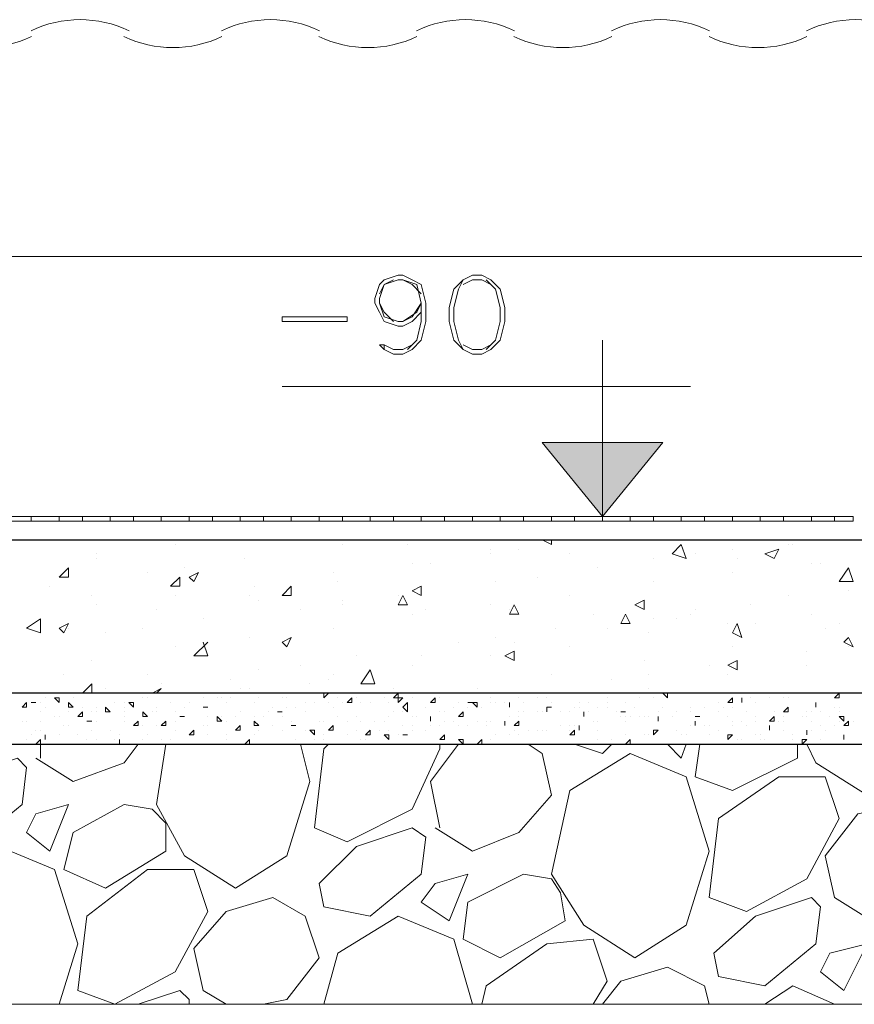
# Model space of a CAD drawing. Header units: metres. Extents: x 5.7 to 89.8, y 4 to 63.5.
# Tile 429 of 475: x 68.9 to 70.7, y 47.8 to 49.9. Entities that reach past the tile are written whole.
import ezdxf

# ---------------------------------------------------------------- set-up
doc = ezdxf.new("R2010")
doc.units = ezdxf.units.M
doc.header["$MEASUREMENT"] = 0
for name, color, linetype in [('PDF17_dim', 7, 'Continuous'), ('PDF17_hatch-borshi', 7, 'Continuous'), ('PDF17_kaff', 7, 'Continuous'), ('PDF17_textt', 7, 'Continuous'), ('PDF17_wall', 7, 'Continuous'), ('PDF17_WIN', 7, 'Continuous')]:
    doc.layers.add(name, color=color, linetype=linetype)

msp = doc.modelspace()

# ---------------------------------------------------------------- linework, layer by layer
at = {"layer": 'PDF17_dim', "lineweight": 20}
for centre, start, end in [((69.0541, 49.6312), 64.5172, 115.4882), ((69.449, 49.6312), 64.5172, 115.4882), ((69.8535, 49.6312), 64.5172, 115.4882), ((70.258, 49.6312), 64.5172, 115.4882), ((70.6625, 49.6312), 64.6381, 115.4883), ((68.8518, 50.0453), 244.5118, 295.4882), ((69.2467, 50.0453), 244.5118, 295.4882), ((69.6512, 50.0453), 244.5118, 295.4882), ((70.0557, 50.0453), 244.5118, 295.4882), ((70.4603, 50.0453), 244.5118, 295.4882)]:
    msp.add_arc(centre, 0.236, start, end, dxfattribs=at)
at = {"layer": 'PDF17_hatch-borshi', "lineweight": 18}
for points in [[(69.2804, 48.7884), (69.2804, 48.7884)], [(69.5597, 48.7884), (69.5597, 48.7884)], [(69.6753, 48.7884), (69.6753, 48.7884)], [(70.0317, 48.7884), (70.0317, 48.7788), (70.0124, 48.7884), (70.022, 48.7884)], [(70.0798, 48.7884), (70.0798, 48.7884)], [(69.0878, 48.7596), (69.0878, 48.7596)], [(69.2515, 48.7788), (69.2515, 48.7788)], [(69.5983, 48.7788), (69.5983, 48.7788)], [(69.7331, 48.7788), (69.7331, 48.7788)], [(69.9065, 48.7692), (69.9065, 48.7692)], [(69.9065, 48.7596), (69.9065, 48.7596)], [(69.9642, 48.7692), (69.9642, 48.7692)], [(70.0702, 48.7596), (70.0702, 48.7596)], [(70.3302, 48.7596), (70.3302, 48.7596)], [(70.4073, 48.7692), (70.4073, 48.7692)], [(70.5229, 48.7788), (70.5229, 48.7788)], [(70.5325, 48.7788), (70.5325, 48.7788)], [(69.0878, 48.7499), (69.0878, 48.7499)], [(69.396, 48.7499), (69.396, 48.7499)], [(69.7427, 48.7403), (69.7427, 48.7403)], [(69.7813, 48.7403), (69.7813, 48.7403)], [(70.2436, 48.7499), (70.2436, 48.7499)], [(70.4169, 48.7499), (70.4169, 48.7499)], [(70.571, 48.7403), (70.571, 48.7403)], [(70.5903, 48.7403), (70.5903, 48.7403)], [(69.1938, 48.721), (69.1938, 48.721)], [(69.2708, 48.7307), (69.2708, 48.7307)], [(69.579, 48.721), (69.579, 48.721)], [(70.128, 48.7307), (70.128, 48.7307)], [(70.4073, 48.721), (70.4073, 48.721)], [(69.5886, 48.7018), (69.5886, 48.7018)], [(69.9161, 48.7018), (69.9161, 48.7018)], [(70.0028, 48.7114), (70.0028, 48.7114)], [(70.2436, 48.7018), (70.2436, 48.7018)], [(68.9915, 48.6921), (68.9915, 48.6921)], [(69.4153, 48.6921), (69.4153, 48.6921)], [(70.6481, 48.6825), (70.6481, 48.6825)], [(69.0782, 48.6729), (69.0782, 48.6729)], [(69.2515, 48.6729), (69.2515, 48.6729)], [(69.2515, 48.6729), (69.2515, 48.6729)], [(69.4056, 48.6729), (69.4056, 48.6729)], [(69.4249, 48.6632), (69.4249, 48.6632)], [(69.5983, 48.6632), (69.5983, 48.6632)], [(69.7138, 48.6729), (69.7138, 48.6729)], [(70.0702, 48.6729), (70.0702, 48.6729)], [(70.5229, 48.6729), (70.5229, 48.6729)], [(69.0878, 48.6536), (69.0878, 48.6536)], [(69.213, 48.644), (69.213, 48.644)], [(69.5116, 48.644), (69.5116, 48.644)], [(69.5983, 48.6536), (69.5983, 48.6536)], [(69.7716, 48.644), (69.7716, 48.644)], [(69.9065, 48.6536), (69.9065, 48.6536)], [(69.945, 48.644), (69.945, 48.644)], [(70.3302, 48.644), (70.3302, 48.644)], [(70.4458, 48.6536), (70.4458, 48.6536)], [(69.3093, 48.6247), (69.3093, 48.6247)], [(69.7427, 48.6343), (69.7427, 48.6343)], [(70.1183, 48.6343), (70.1183, 48.6343)], [(70.2436, 48.6247), (70.2436, 48.6247)], [(70.2917, 48.6247), (70.2917, 48.6247)], [(70.3206, 48.6343), (70.3206, 48.6343)], [(70.571, 48.6343), (70.571, 48.6343)], [(69.03, 48.6055), (69.03, 48.6055)], [(69.1071, 48.5958), (69.1071, 48.5958)], [(69.1841, 48.6055), (69.1841, 48.6055)], [(69.579, 48.6055), (69.579, 48.6055)], [(70.0413, 48.6055), (70.0413, 48.6055)], [(70.1472, 48.6055), (70.1472, 48.6055)], [(70.2339, 48.5958), (70.2339, 48.5958)], [(70.3977, 48.6151), (70.3977, 48.6151)], [(70.4554, 48.6151), (70.4554, 48.6151)], [(70.5999, 48.6055), (70.5999, 48.6055)], [(70.6288, 48.6151), (70.6288, 48.6151)], [(69.3093, 48.5766), (69.319, 48.5477), (69.2901, 48.5477), (69.319, 48.5766)], [(69.4056, 48.5862), (69.4056, 48.5862)], [(69.839, 48.5766), (69.839, 48.5766)], [(69.9161, 48.5862), (69.9161, 48.5862)], [(69.9546, 48.5766), (69.9546, 48.5766)], [(69.2515, 48.5669), (69.2515, 48.5669)], [(70.0702, 48.5669), (70.0702, 48.5669)], [(70.4073, 48.5669), (70.4073, 48.5669)], [(70.5614, 48.5573), (70.5614, 48.5573)], [(70.6481, 48.5669), (70.6481, 48.5669)], [(69.0782, 48.538), (69.0782, 48.538)], [(69.6272, 48.5477), (69.6272, 48.5477)], [(69.762, 48.5477), (69.762, 48.5477)], [(69.9065, 48.5477), (69.9065, 48.5477)], [(70.2243, 48.538), (70.2243, 48.538)], [(69.4249, 48.5188), (69.4249, 48.5188)], [(69.5116, 48.5284), (69.5116, 48.5284)], [(69.7427, 48.5284), (69.7427, 48.5284)], [(70.3591, 48.5284), (70.3591, 48.5284)], [(70.5614, 48.5284), (70.5614, 48.5284)], [(69.0204, 48.5091), (69.0204, 48.5091)], [(69.1938, 48.5091), (69.1938, 48.5091)], [(69.3671, 48.4995), (69.3671, 48.4995)], [(69.5694, 48.4995), (69.5694, 48.4995)], [(69.579, 48.5091), (69.579, 48.5091)], [(70.0317, 48.5091), (70.0317, 48.5091)], [(70.1569, 48.4995), (70.1569, 48.4995)], [(70.2339, 48.5091), (70.2339, 48.5091)], [(70.3977, 48.5091), (70.3977, 48.5091)], [(69.1071, 48.4803), (69.1071, 48.4803)], [(69.2226, 48.4899), (69.2226, 48.4899)], [(69.3864, 48.4803), (69.3864, 48.4803)], [(69.4056, 48.4803), (69.4056, 48.4803)], [(69.5308, 48.4899), (69.5308, 48.4899)], [(69.7042, 48.4803), (69.7042, 48.4803)], [(69.8776, 48.4803), (69.8776, 48.4803)], [(70.2339, 48.4803), (70.2339, 48.4803)], [(68.9819, 48.461), (68.9819, 48.461)], [(69.0011, 48.461), (69.0011, 48.461)], [(69.0397, 48.461), (69.0397, 48.461)], [(69.0878, 48.4706), (69.0878, 48.4706)], [(69.1841, 48.461), (69.1841, 48.461)], [(69.1938, 48.461), (69.1938, 48.461)], [(69.2515, 48.4706), (69.2515, 48.4706)], [(69.3093, 48.4706), (69.3093, 48.4706)], [(69.3093, 48.4706), (69.3093, 48.4706)], [(69.3093, 48.461), (69.3093, 48.461)], [(69.3382, 48.461), (69.3382, 48.461)], [(69.3479, 48.461), (69.3479, 48.461)], [(69.3671, 48.461), (69.3671, 48.461)], [(69.396, 48.4706), (69.396, 48.4706)], [(69.4249, 48.461), (69.4249, 48.461)], [(69.4731, 48.461), (69.4731, 48.461)], [(69.4827, 48.461), (69.4827, 48.461)], [(69.5597, 48.4706), (69.5597, 48.4706)], [(69.5597, 48.4706), (69.5597, 48.461), (69.5694, 48.4706)], [(69.5886, 48.461), (69.5886, 48.461)], [(69.6175, 48.461), (69.6175, 48.461)], [(69.6272, 48.4706), (69.6272, 48.4706)], [(69.6272, 48.4706), (69.6368, 48.4706)], [(69.6272, 48.461), (69.6272, 48.461)], [(69.6272, 48.461), (69.6272, 48.461)], [(69.6368, 48.4706), (69.6368, 48.4706)], [(69.656, 48.4706), (69.656, 48.4706)], [(69.6849, 48.461), (69.6849, 48.461)], [(69.7427, 48.461), (69.7427, 48.461)], [(69.7427, 48.461), (69.7427, 48.461)], [(69.8005, 48.461), (69.8005, 48.461)], [(69.839, 48.4706), (69.839, 48.4706)], [(69.9065, 48.461), (69.9065, 48.461)], [(69.9546, 48.4706), (69.9546, 48.4706)], [(69.9642, 48.461), (69.9642, 48.461)], [(70.0028, 48.461), (70.0028, 48.461)], [(70.022, 48.461), (70.022, 48.461)], [(70.0509, 48.4706), (70.0509, 48.4706)], [(70.1472, 48.461), (70.1472, 48.461)], [(70.2147, 48.461), (70.2147, 48.461)], [(70.2436, 48.461), (70.2436, 48.461)], [(70.2436, 48.461), (70.2436, 48.461)], [(70.2917, 48.4706), (70.2917, 48.4706)], [(70.4265, 48.461), (70.4265, 48.461)], [(70.4458, 48.461), (70.4458, 48.461)], [(70.4843, 48.461), (70.4843, 48.461)], [(70.5132, 48.461), (70.5132, 48.461)], [(70.5229, 48.461), (70.5229, 48.461)], [(70.5421, 48.4706), (70.5421, 48.4706)], [(70.5421, 48.4706), (70.5518, 48.4706)], [(70.5518, 48.4706), (70.5518, 48.4706)], [(68.953, 48.4514), (68.953, 48.4514)], [(68.9722, 48.4514), (68.9722, 48.4514)], [(68.9722, 48.4321), (68.9722, 48.4321)], [(68.9819, 48.4417), (68.9819, 48.4417)], [(69.03, 48.4417), (69.03, 48.4417)], [(69.03, 48.4321), (69.03, 48.4321)], [(69.0589, 48.4417), (69.0589, 48.4417)], [(69.0782, 48.4321), (69.0782, 48.4321)], [(69.0878, 48.4417), (69.0878, 48.4417)], [(69.0878, 48.4321), (69.0878, 48.4321)], [(69.1071, 48.4321), (69.1071, 48.4321)], [(69.1263, 48.4514), (69.1263, 48.4514)], [(69.1456, 48.4514), (69.1456, 48.4514)], [(69.1456, 48.4417), (69.1456, 48.4417)], [(69.1456, 48.4321), (69.1456, 48.4321)], [(69.2034, 48.4321), (69.2034, 48.4321)], [(69.213, 48.4417), (69.213, 48.4417)], [(69.213, 48.4321), (69.213, 48.4321)], [(69.2419, 48.4514), (69.2419, 48.4514)], [(69.2515, 48.4321), (69.2515, 48.4321)], [(69.2708, 48.4417), (69.2708, 48.4417)], [(69.2804, 48.4514), (69.2804, 48.4514)], [(69.3093, 48.4417), (69.3093, 48.4417)], [(69.319, 48.4417), (69.319, 48.4417)], [(69.3575, 48.4514), (69.3575, 48.4514)], [(69.3864, 48.4321), (69.3864, 48.4321)], [(69.4153, 48.4514), (69.4153, 48.4514)], [(69.4442, 48.4321), (69.4442, 48.4321)], [(69.4538, 48.4417), (69.4538, 48.4417)], [(69.4731, 48.4321), (69.4731, 48.4321)], [(69.4827, 48.4417), (69.4827, 48.4417)], [(69.5019, 48.4417), (69.5019, 48.4417)], [(69.5212, 48.4514), (69.5212, 48.4514)], [(69.5212, 48.4321), (69.5212, 48.4321)], [(69.5405, 48.4514), (69.5405, 48.4514)], [(69.5694, 48.4514), (69.5694, 48.4514)], [(69.579, 48.4417), (69.579, 48.4417)], [(69.5983, 48.4514), (69.5983, 48.4514)], [(69.6368, 48.4514), (69.6368, 48.4514)], [(69.656, 48.4514), (69.656, 48.4514)], [(69.6946, 48.4514), (69.6946, 48.4514)], [(69.7042, 48.4321), (69.7042, 48.4321)], [(69.7138, 48.4514), (69.7138, 48.4514)], [(69.7235, 48.4321), (69.7235, 48.4321)], [(69.7716, 48.4417), (69.7716, 48.4417)], [(69.7716, 48.4417), (69.7716, 48.4417)], [(69.8005, 48.4321), (69.8005, 48.4321)], [(69.8101, 48.4321), (69.8101, 48.4321)], [(69.8294, 48.4417), (69.8294, 48.4417)], [(69.839, 48.4514), (69.839, 48.4514)], [(69.8583, 48.4514), (69.8583, 48.4514)], [(69.8583, 48.4514), (69.8583, 48.4514)], [(69.8583, 48.4417), (69.8583, 48.4417)], [(69.8679, 48.4514), (69.8679, 48.4514)], [(69.8776, 48.4417), (69.8776, 48.4417)], [(69.8872, 48.4417), (69.8872, 48.4417)], [(69.9065, 48.4514), (69.9065, 48.4514)], [(69.9161, 48.4514), (69.9161, 48.4514)], [(69.9354, 48.4514), (69.9354, 48.4514)], [(69.945, 48.4417), (69.945, 48.4417)], [(69.945, 48.4417), (69.945, 48.4417)], [(69.9642, 48.4321), (69.9642, 48.4321)], [(69.9739, 48.4514), (69.9739, 48.4514)], [(69.9739, 48.4321), (69.9739, 48.4321)], [(70.0028, 48.4321), (70.0028, 48.4321)], [(70.0124, 48.4321), (70.0124, 48.4321)], [(70.022, 48.4417), (70.022, 48.4417)], [(70.022, 48.4321), (70.022, 48.4321)], [(70.022, 48.4321), (70.022, 48.4321)], [(70.0317, 48.4514), (70.0317, 48.4514)], [(70.0317, 48.4417), (70.0317, 48.4417)], [(70.0509, 48.4321), (70.0509, 48.4321)], [(70.0702, 48.4321), (70.0702, 48.4321)], [(70.0798, 48.4417), (70.0798, 48.4417)], [(70.0895, 48.4514), (70.0895, 48.4514)], [(70.0895, 48.4417), (70.0895, 48.4417)], [(70.1087, 48.4514), (70.1087, 48.4514)], [(70.1087, 48.4321), (70.1087, 48.4321)], [(70.128, 48.4417), (70.128, 48.4417)], [(70.1472, 48.4514), (70.1472, 48.4514)], [(70.1472, 48.4417), (70.1472, 48.4417)], [(70.1665, 48.4321), (70.1665, 48.4321)], [(70.1858, 48.4514), (70.1858, 48.4514)], [(70.1858, 48.4321), (70.1858, 48.4321)], [(70.205, 48.4417), (70.205, 48.4417)], [(70.2532, 48.4321), (70.2532, 48.4321)], [(70.2532, 48.4321), (70.2532, 48.4321)], [(70.2628, 48.4417), (70.2628, 48.4417)], [(70.2917, 48.4321), (70.2917, 48.4321)], [(70.3206, 48.4417), (70.3206, 48.4417)], [(70.3206, 48.4417), (70.3206, 48.4417)], [(70.3206, 48.4321), (70.3206, 48.4321)], [(70.3495, 48.4417), (70.3495, 48.4417)], [(70.3495, 48.4417), (70.3495, 48.4417)], [(70.3784, 48.4514), (70.3784, 48.4514)], [(70.3784, 48.4321), (70.3784, 48.4321)], [(70.388, 48.4417), (70.388, 48.4417)], [(70.4073, 48.4417), (70.4073, 48.4417)], [(70.4362, 48.4321), (70.4362, 48.4321)], [(70.4554, 48.4514), (70.4554, 48.4514)], [(70.4554, 48.4514), (70.4554, 48.4514)], [(70.494, 48.4321), (70.494, 48.4321)], [(70.5614, 48.4321), (70.5614, 48.4321)], [(70.571, 48.4321), (70.571, 48.4321)], [(70.5806, 48.4514), (70.5806, 48.4514)], [(70.5903, 48.4321), (70.5903, 48.4321)], [(70.6192, 48.4417), (70.6192, 48.4417)], [(70.6288, 48.4417), (70.6288, 48.4417)], [(70.6288, 48.4321), (70.6288, 48.4321)], [(68.9337, 48.4128), (68.9337, 48.4128)], [(68.9433, 48.4128), (68.9433, 48.4128)], [(68.9722, 48.4128), (68.9722, 48.4128)], [(69.0011, 48.4225), (69.0011, 48.4225)], [(69.0108, 48.4225), (69.0108, 48.4225)], [(69.0782, 48.4128), (69.0782, 48.4128)], [(69.0878, 48.4128), (69.0878, 48.4128)], [(69.0878, 48.4128), (69.0878, 48.4128)], [(69.1456, 48.4225), (69.1456, 48.4225)], [(69.1456, 48.4128), (69.1456, 48.4128)], [(69.1938, 48.4225), (69.1938, 48.4225)], [(69.2515, 48.4128), (69.2515, 48.4128)], [(69.2612, 48.4225), (69.2612, 48.4225)], [(69.2612, 48.4225), (69.2612, 48.4225)], [(69.319, 48.4225), (69.319, 48.4225)], [(69.319, 48.4225), (69.319, 48.4225)], [(69.3479, 48.4225), (69.3479, 48.4225)], [(69.3575, 48.4128), (69.3575, 48.4128)], [(69.3767, 48.4225), (69.3767, 48.4225)], [(69.3767, 48.4225), (69.3767, 48.4225)], [(69.4153, 48.4225), (69.4153, 48.4225)], [(69.4345, 48.4225), (69.4345, 48.4225)], [(69.4731, 48.4225), (69.4731, 48.4225)], [(69.4923, 48.4128), (69.4923, 48.4128)], [(69.5501, 48.4128), (69.5501, 48.4128)], [(69.5597, 48.4128), (69.5597, 48.4128)], [(69.5886, 48.4225), (69.5886, 48.4225)], [(69.6079, 48.4128), (69.6079, 48.4128)], [(69.6272, 48.4225), (69.6272, 48.4225)], [(69.6272, 48.4225), (69.6272, 48.4225)], [(69.6272, 48.4225), (69.6272, 48.4225)], [(69.6272, 48.4225), (69.6272, 48.4225)], [(69.6368, 48.4128), (69.6368, 48.4128)], [(69.6657, 48.4128), (69.6657, 48.4128)], [(69.6849, 48.4128), (69.6849, 48.4128)], [(69.6946, 48.4225), (69.6946, 48.4225)], [(69.7427, 48.4225), (69.7427, 48.4225)], [(69.7524, 48.4225), (69.7524, 48.4225)], [(69.7813, 48.4128), (69.7813, 48.4128)], [(69.8101, 48.4128), (69.8101, 48.4128)], [(69.8294, 48.4128), (69.8294, 48.4128)], [(69.8776, 48.4128), (69.8776, 48.4128)], [(69.8968, 48.4128), (69.8968, 48.4128)], [(69.9065, 48.4128), (69.9065, 48.4128)], [(69.945, 48.4225), (69.945, 48.4225)], [(69.9642, 48.4225), (69.9642, 48.4225)], [(70.0991, 48.4225), (70.0991, 48.4225)], [(70.1183, 48.4128), (70.1183, 48.4128)], [(70.128, 48.4128), (70.128, 48.4128)], [(70.128, 48.4128), (70.128, 48.4128)], [(70.1761, 48.4225), (70.1761, 48.4225)], [(70.1761, 48.4225), (70.1761, 48.4225)], [(70.1761, 48.4225), (70.1761, 48.4225)], [(70.1858, 48.4225), (70.1858, 48.4225)], [(70.1858, 48.4128), (70.1858, 48.4128)], [(70.1954, 48.4225), (70.1954, 48.4225)], [(70.2147, 48.4225), (70.2147, 48.4225)], [(70.2243, 48.4225), (70.2243, 48.4225)], [(70.2339, 48.4225), (70.2339, 48.4225)], [(70.2532, 48.4128), (70.2532, 48.4128)], [(70.2821, 48.4225), (70.2821, 48.4225)], [(70.3399, 48.4225), (70.3399, 48.4225)], [(70.3399, 48.4225), (70.3399, 48.4225)], [(70.3977, 48.4225), (70.3977, 48.4225)], [(70.4073, 48.4128), (70.4073, 48.4128)], [(70.4265, 48.4128), (70.4265, 48.4128)], [(70.4554, 48.4225), (70.4554, 48.4225)], [(70.4554, 48.4128), (70.4554, 48.4128)], [(70.4554, 48.4128), (70.4554, 48.4128)], [(70.494, 48.4225), (70.494, 48.4225)], [(70.5036, 48.4128), (70.5036, 48.4128)], [(70.5132, 48.4225), (70.5132, 48.4225)], [(70.5132, 48.4128), (70.5132, 48.4128)], [(70.5518, 48.4225), (70.5518, 48.4225)], [(70.5614, 48.4225), (70.5614, 48.4225)], [(70.571, 48.4128), (70.571, 48.4128)], [(70.6095, 48.4225), (70.6095, 48.4225)], [(70.6288, 48.4128), (70.6288, 48.4128)], [(70.6577, 48.4128), (70.6577, 48.4128)], [(68.9626, 48.3936), (68.9626, 48.3936)], [(68.9722, 48.3936), (68.9722, 48.3936)], [(69.0204, 48.4032), (69.0204, 48.4032)], [(69.03, 48.4032), (69.03, 48.4032)], [(69.0782, 48.3936), (69.0782, 48.3936)], [(69.1167, 48.3936), (69.1167, 48.3936)], [(69.1841, 48.4032), (69.1841, 48.4032)], [(69.213, 48.4032), (69.213, 48.4032)], [(69.2515, 48.3936), (69.2515, 48.3936)], [(69.2515, 48.3936), (69.2515, 48.3936)], [(69.3093, 48.4032), (69.3093, 48.4032)], [(69.319, 48.4032), (69.319, 48.4032)], [(69.4249, 48.3936), (69.4249, 48.3936)], [(69.4538, 48.4032), (69.4538, 48.4032)], [(69.4731, 48.3936), (69.4731, 48.3936)], [(69.4923, 48.4032), (69.4923, 48.4032)], [(69.5019, 48.4032), (69.5019, 48.4032)], [(69.5212, 48.3936), (69.5212, 48.3936)], [(69.579, 48.4032), (69.579, 48.4032)], [(69.6272, 48.3936), (69.6272, 48.3936)], [(69.6753, 48.3936), (69.6753, 48.3936)], [(69.6946, 48.3936), (69.6946, 48.3936)], [(69.7235, 48.4032), (69.7235, 48.4032)], [(69.7427, 48.4032), (69.7427, 48.4032)], [(69.7427, 48.3936), (69.7427, 48.3936)], [(69.7716, 48.3936), (69.7716, 48.3936)], [(69.7813, 48.4032), (69.7813, 48.4032)], [(69.8005, 48.4032), (69.8005, 48.4032)], [(69.839, 48.4032), (69.839, 48.4032)], [(69.839, 48.4032), (69.839, 48.4032)], [(69.8583, 48.4032), (69.8583, 48.4032)], [(69.8968, 48.4032), (69.8968, 48.4032)], [(69.9354, 48.4032), (69.9354, 48.4032)], [(69.9546, 48.3936), (69.9546, 48.3936)], [(69.9835, 48.3936), (69.9835, 48.3936)], [(70.0028, 48.3936), (70.0028, 48.3936)], [(70.0124, 48.3936), (70.0124, 48.3936)], [(70.022, 48.3936), (70.022, 48.3936)], [(70.0509, 48.4032), (70.0509, 48.4032)], [(70.0702, 48.4032), (70.0702, 48.4032)], [(70.0702, 48.4032), (70.0702, 48.4032)], [(70.0702, 48.3936), (70.0702, 48.3936)], [(70.0798, 48.4032), (70.0798, 48.4032)], [(70.0895, 48.3936), (70.0895, 48.3936)], [(70.128, 48.3936), (70.128, 48.3936)], [(70.2917, 48.3936), (70.2917, 48.3936)], [(70.2917, 48.3936), (70.2917, 48.3936)], [(70.3206, 48.4032), (70.3206, 48.4032)], [(70.3302, 48.4032), (70.3302, 48.4032)], [(70.3495, 48.4032), (70.3495, 48.4032)], [(70.3591, 48.4032), (70.3591, 48.4032)], [(70.3784, 48.3936), (70.3784, 48.3936)], [(70.4073, 48.4032), (70.4073, 48.4032)], [(70.4073, 48.4032), (70.4073, 48.4032)], [(70.4073, 48.4032), (70.4073, 48.4032)], [(70.4362, 48.4032), (70.4362, 48.4032)], [(70.4843, 48.3936), (70.4843, 48.3936)], [(70.5132, 48.3936), (70.5132, 48.3936)], [(70.5614, 48.3936), (70.5614, 48.3936)], [(70.571, 48.3936), (70.571, 48.3936)], [(70.5903, 48.4032), (70.5903, 48.4032)], [(70.5999, 48.3936), (70.5999, 48.3936)], [(70.6192, 48.4032), (70.6192, 48.4032)], [(68.9433, 48.3743), (68.9433, 48.3743)], [(68.953, 48.3839), (68.953, 48.3839)], [(68.9819, 48.3839), (68.9819, 48.3839)], [(68.9819, 48.3743), (68.9819, 48.3743)], [(69.0108, 48.3839), (69.0108, 48.3839)], [(69.0493, 48.3839), (69.0493, 48.3839)], [(69.0685, 48.3743), (69.0685, 48.3743)], [(69.0878, 48.3743), (69.0878, 48.3743)], [(69.1263, 48.3743), (69.1263, 48.3743)], [(69.1263, 48.3743), (69.1263, 48.3743)], [(69.136, 48.3839), (69.136, 48.3839)], [(69.136, 48.3743), (69.136, 48.3743)], [(69.1841, 48.3743), (69.1841, 48.3743)], [(69.1938, 48.3839), (69.1938, 48.3839)], [(69.1938, 48.3839), (69.1938, 48.3839)], [(69.2226, 48.3743), (69.2226, 48.3743)], [(69.2419, 48.3743), (69.2419, 48.3743)], [(69.2901, 48.3839), (69.2901, 48.3839)], [(69.319, 48.3839), (69.319, 48.3839)], [(69.3575, 48.3839), (69.3575, 48.3839)], [(69.3575, 48.3743), (69.3575, 48.3743)], [(69.4153, 48.3839), (69.4153, 48.3839)], [(69.5019, 48.3743), (69.5019, 48.3743)], [(69.5405, 48.3743), (69.5405, 48.3743)], [(69.5597, 48.3839), (69.5597, 48.3839)], [(69.5597, 48.3743), (69.5597, 48.3743)], [(69.6079, 48.3839), (69.6079, 48.3839)], [(69.6368, 48.3743), (69.6368, 48.3743)], [(69.6464, 48.3743), (69.6464, 48.3743)], [(69.6849, 48.3839), (69.6849, 48.3839)], [(69.7138, 48.3839), (69.7138, 48.3839)], [(69.7331, 48.3839), (69.7331, 48.3839)], [(69.8487, 48.3743), (69.8487, 48.3743)], [(69.8487, 48.3743), (69.8487, 48.3743)], [(69.9065, 48.3743), (69.9065, 48.3743)], [(69.9161, 48.3839), (69.9161, 48.3839)], [(69.945, 48.3839), (69.945, 48.3839)], [(69.945, 48.3839), (69.945, 48.3839)], [(69.9642, 48.3839), (69.9642, 48.3839)], [(70.128, 48.3743), (70.128, 48.3743)], [(70.1569, 48.3743), (70.1569, 48.3743)], [(70.1858, 48.3839), (70.1858, 48.3839)], [(70.1858, 48.3839), (70.1858, 48.3839)], [(70.1858, 48.3839), (70.1858, 48.3839)], [(70.2243, 48.3839), (70.2243, 48.3839)], [(70.2339, 48.3839), (70.2339, 48.3839)], [(70.2436, 48.3839), (70.2436, 48.3839)], [(70.3013, 48.3839), (70.3013, 48.3839)], [(70.311, 48.3839), (70.311, 48.3839)], [(70.3591, 48.3839), (70.3591, 48.3839)], [(70.3977, 48.3743), (70.3977, 48.3743)], [(70.3977, 48.3743), (70.3977, 48.3743)], [(70.4169, 48.3743), (70.4169, 48.3743)], [(70.4265, 48.3743), (70.4265, 48.3743)], [(70.4554, 48.3839), (70.4554, 48.3839)], [(70.4651, 48.3839), (70.4651, 48.3839)], [(70.4651, 48.3743), (70.4651, 48.3743)], [(70.4747, 48.3743), (70.4747, 48.3743)], [(70.5325, 48.3839), (70.5325, 48.3839)], [(70.5325, 48.3839), (70.5325, 48.3839)], [(70.5325, 48.3743), (70.5325, 48.3743)], [(70.5614, 48.3839), (70.5614, 48.3839)], [(70.5903, 48.3743), (70.5903, 48.3743)], [(70.6384, 48.3839), (70.6384, 48.3839)], [(68.9626, 48.3358), (69.0397, 48.2876), (69.1456, 48.3262), (69.1745, 48.3647)], [(68.9722, 48.3358), (68.9722, 48.3647)], [(68.9819, 48.3647), (68.9819, 48.3647)], [(69.03, 48.3647), (69.03, 48.3647)], [(69.0397, 48.3647), (69.0493, 48.3647)], [(69.0397, 48.3647), (69.0397, 48.3647)], [(69.0493, 48.3647), (69.0493, 48.3647)], [(69.0589, 48.3647), (69.0589, 48.3647)], [(69.0974, 48.3647), (69.0974, 48.3647)], [(69.1552, 48.3647), (69.1552, 48.3647)], [(69.1552, 48.3647), (69.1552, 48.3647)], [(69.1841, 48.3647), (69.1841, 48.3647)], [(69.2323, 48.3647), (69.213, 48.2395), (69.2708, 48.1335), (69.3767, 48.0661), (69.4827, 48.1335), (69.5308, 48.2876), (69.5116, 48.3647)], [(69.2901, 48.3647), (69.2901, 48.3647)], [(69.2901, 48.3647), (69.2901, 48.3647)], [(69.2901, 48.3647), (69.2901, 48.3647)], [(69.2997, 48.3647), (69.2997, 48.3647)], [(69.2997, 48.3647), (69.2997, 48.3647)], [(69.3575, 48.3647), (69.3575, 48.3647)], [(69.4153, 48.3647), (69.4153, 48.3647)], [(69.4345, 48.3647), (69.4345, 48.3647)], [(69.4634, 48.3647), (69.4634, 48.3647)], [(69.4731, 48.3647), (69.4731, 48.3647)], [(69.5212, 48.3647), (69.5212, 48.3647)], [(69.8005, 48.3647), (69.8005, 48.355), (69.7427, 48.2298), (69.6079, 48.1624), (69.5405, 48.1913), (69.5597, 48.355), (69.5694, 48.3647)], [(69.579, 48.3647), (69.579, 48.3647)], [(69.5886, 48.3647), (69.5886, 48.3647)], [(69.7813, 48.3647), (69.7813, 48.3647)], [(69.8005, 48.1913), (69.7813, 48.2876), (69.839, 48.3647)], [(69.7909, 48.1913), (69.8679, 48.1432), (69.9642, 48.1817), (70.0317, 48.2587), (70.0124, 48.3454), (69.9835, 48.3647)], [(69.8005, 48.3647), (69.8005, 48.3647)], [(69.8101, 48.3647), (69.8101, 48.3647)], [(69.8776, 48.3647), (69.8776, 48.3647)], [(69.9546, 48.3647), (69.9642, 48.3647)], [(69.9642, 48.3647), (69.9642, 48.3647)], [(70.0028, 48.3647), (70.0028, 48.3647)], [(70.0509, 48.3647), (70.0509, 48.3647)], [(70.0702, 48.3647), (70.0702, 48.3647)], [(70.1569, 48.3647), (70.1376, 48.3454), (70.0798, 48.3647)], [(70.0895, 48.3647), (70.0895, 48.3647)], [(70.2532, 48.3647), (70.2532, 48.3647)], [(70.2724, 48.3647), (70.3013, 48.3358), (70.311, 48.3647)], [(70.3302, 48.3647), (70.3302, 48.3647)], [(70.3399, 48.3647), (70.3302, 48.2973), (70.4073, 48.2684), (70.5421, 48.3358), (70.5421, 48.3647)], [(70.3495, 48.3647), (70.3495, 48.3647)], [(70.4073, 48.3647), (70.4073, 48.3647)], [(70.5614, 48.3647), (70.5614, 48.3647)], [(70.5614, 48.3647), (70.5806, 48.3262), (70.6866, 48.2587), (70.7925, 48.3262), (70.8022, 48.3647)], [(70.6192, 48.3647), (70.6192, 48.3647)], [(70.6288, 48.3647), (70.6288, 48.3647)], [(70.6481, 48.3647), (70.6481, 48.3647)], [(70.6481, 48.3647), (70.6481, 48.3647)], [(69.0108, 47.8253), (69.0493, 47.9505), (69.0011, 48.1046), (68.8856, 48.1528), (68.7603, 48.0757), (68.7218, 47.9024), (68.77, 47.8253)], [(69.4345, 47.8253), (69.4827, 47.835), (69.5501, 47.9216), (69.5212, 48.0083), (69.4538, 48.0468), (69.3575, 48.018), (69.2901, 47.9409), (69.3093, 47.8542), (69.3575, 47.8253)], [(69.8679, 47.8253), (69.8294, 47.9602), (69.7138, 48.0083), (69.5886, 47.9313), (69.5597, 47.8253)], [(69.8872, 47.8253), (69.8968, 47.8639), (70.022, 47.9505), (70.1183, 47.9602), (70.1472, 47.8735), (70.1183, 47.8253)], [(70.3591, 47.8253), (70.3495, 47.8639), (70.2724, 47.9024), (70.1761, 47.8735), (70.1376, 47.8253)], [(70.6192, 47.8253), (70.5325, 47.8639), (70.4747, 47.8253)], [(69.1745, 47.8253), (69.2612, 47.8542), (69.2804, 47.835), (69.2804, 47.8253)]]:
    msp.add_lwpolyline(points, dxfattribs=at)
for points in [[(70.311, 48.7499), (70.2821, 48.7596), (70.3013, 48.7788)], [(70.5036, 48.7692), (70.494, 48.7499), (70.4747, 48.7596)], [(69.03, 48.7307), (69.03, 48.7114), (69.0108, 48.7114)], [(69.2997, 48.721), (69.2901, 48.7018), (69.2804, 48.7114)], [(70.6577, 48.7018), (70.6288, 48.7018), (70.6481, 48.7307)], [(69.2612, 48.7114), (69.2612, 48.6921), (69.2419, 48.6921)], [(69.4923, 48.6921), (69.4923, 48.6729), (69.4731, 48.6729)], [(69.762, 48.6921), (69.762, 48.6729), (69.7427, 48.6825)], [(69.7235, 48.6729), (69.7331, 48.6536), (69.7138, 48.6536)], [(70.2243, 48.6632), (70.2243, 48.644), (70.205, 48.6536)], [(69.9546, 48.6536), (69.9642, 48.6343), (69.945, 48.6343)], [(68.9722, 48.5958), (68.9433, 48.6055), (68.9722, 48.6247)], [(70.1858, 48.6343), (70.1954, 48.6151), (70.1761, 48.6151)], [(69.03, 48.6151), (69.0204, 48.5958), (69.0108, 48.6055)], [(70.4169, 48.6151), (70.4265, 48.5862), (70.4073, 48.5958)], [(69.4923, 48.5862), (69.4827, 48.5669), (69.4731, 48.5766)], [(70.6481, 48.5862), (70.6577, 48.5669), (70.6384, 48.5766)], [(69.9546, 48.5573), (69.9546, 48.538), (69.9354, 48.5477)], [(70.4169, 48.538), (70.4169, 48.5188), (70.3977, 48.5284)], [(69.6657, 48.4899), (69.6368, 48.4899), (69.656, 48.5188)], [(69.0782, 48.4899), (69.0782, 48.4706), (69.0589, 48.4706)], [(69.2226, 48.4803), (69.213, 48.4706), (69.2034, 48.4706)], [(69.0108, 48.461), (69.0108, 48.4514), (69.0011, 48.461)], [(69.6175, 48.4514), (69.6079, 48.4514), (69.6175, 48.461)], [(69.7138, 48.4706), (69.7138, 48.461), (69.7042, 48.461)], [(69.7235, 48.461), (69.7138, 48.4514), (69.7138, 48.461)], [(69.7909, 48.461), (69.7909, 48.4514), (69.7813, 48.4514)], [(70.2724, 48.4706), (70.2724, 48.461), (70.2628, 48.4706)], [(70.4073, 48.4514), (70.3977, 48.4514), (70.4073, 48.461)], [(70.4265, 48.461), (70.4265, 48.4514)], [(70.6288, 48.4706), (70.6288, 48.461), (70.6192, 48.461)], [(68.9433, 48.4417), (68.9337, 48.4417), (68.9433, 48.4514)], [(68.953, 48.4514), (68.9626, 48.4514)], [(69.03, 48.4514), (69.0397, 48.4417), (69.03, 48.4417)], [(69.0589, 48.4225), (69.0493, 48.4225), (69.0589, 48.4321)], [(69.1071, 48.4417), (69.1167, 48.4321), (69.1071, 48.4321)], [(69.1649, 48.4514), (69.1649, 48.4417), (69.1552, 48.4514)], [(69.1841, 48.4321), (69.1938, 48.4225), (69.1841, 48.4225)], [(69.319, 48.4417), (69.3093, 48.4417)], [(69.4731, 48.4321), (69.4634, 48.4321)], [(69.7331, 48.4321), (69.7235, 48.4417), (69.7331, 48.4514)], [(69.8487, 48.4225), (69.839, 48.4225), (69.8487, 48.4321)], [(69.8679, 48.4514), (69.8583, 48.4514)], [(69.8776, 48.4514), (69.8776, 48.4417), (69.8679, 48.4514)], [(69.945, 48.4514), (69.945, 48.4417)], [(70.022, 48.4417), (70.022, 48.4321)], [(70.0317, 48.4417), (70.022, 48.4417)], [(70.0991, 48.4321), (70.0991, 48.4225)], [(70.1858, 48.4321), (70.1761, 48.4321)], [(70.5229, 48.4321), (70.5132, 48.4321), (70.5229, 48.4417)], [(70.5806, 48.4514), (70.5806, 48.4417)], [(69.0782, 48.4128), (69.0685, 48.4128)], [(69.1745, 48.4032), (69.1649, 48.4032), (69.1745, 48.4128)], [(69.2323, 48.4128), (69.2323, 48.4032), (69.2226, 48.4032)], [(69.2612, 48.4225), (69.2708, 48.4225)], [(69.3382, 48.4225), (69.3479, 48.4128), (69.3382, 48.4128)], [(69.4153, 48.4128), (69.4249, 48.4032), (69.4153, 48.4032)], [(69.7813, 48.4225), (69.7813, 48.4128)], [(69.9354, 48.4128), (69.9354, 48.4032)], [(69.9642, 48.4032), (69.9546, 48.4032), (69.9642, 48.4128)], [(70.2532, 48.4225), (70.2532, 48.4128)], [(70.3399, 48.4225), (70.3302, 48.4225)], [(70.3302, 48.4128), (70.3302, 48.4032)], [(70.494, 48.4225), (70.494, 48.4128), (70.4843, 48.4128)], [(70.6384, 48.4128), (70.6288, 48.4225), (70.6384, 48.4225)], [(70.6481, 48.4128), (70.6481, 48.4032), (70.6384, 48.4032)], [(69.2901, 48.3839), (69.2804, 48.3839), (69.2901, 48.3936)], [(69.3864, 48.4032), (69.3864, 48.3936), (69.3767, 48.3936)], [(69.5019, 48.4032), (69.4923, 48.4032)], [(69.5405, 48.3936), (69.5405, 48.3839), (69.5308, 48.3936)], [(69.579, 48.4032), (69.579, 48.3936), (69.5694, 48.3936)], [(69.656, 48.3936), (69.656, 48.3839), (69.6464, 48.3839)], [(70.0798, 48.3839), (70.0702, 48.3839), (70.0798, 48.3936)], [(70.0895, 48.4032), (70.0895, 48.3936)], [(70.2532, 48.3936), (70.2436, 48.3839), (70.2436, 48.3936)], [(70.4843, 48.4032), (70.4843, 48.3936)], [(70.5614, 48.3936), (70.5614, 48.3839)], [(68.9722, 48.3743), (68.9722, 48.3647), (68.9626, 48.3647)], [(68.9819, 48.3839), (68.9819, 48.3743)], [(69.136, 48.3743), (69.136, 48.3647)], [(69.4056, 48.3647), (69.396, 48.3647), (69.4056, 48.3743)], [(69.6946, 48.3839), (69.6946, 48.3743), (69.6849, 48.3839)], [(69.7331, 48.3839), (69.7235, 48.3839)], [(69.8101, 48.3839), (69.8101, 48.3743), (69.8005, 48.3743)], [(69.8487, 48.3743), (69.8487, 48.3647), (69.839, 48.3743)], [(69.8872, 48.3743), (69.8872, 48.3647), (69.8776, 48.3647)], [(70.1954, 48.3647), (70.1858, 48.3647), (70.1954, 48.3743)], [(70.4073, 48.3839), (70.3977, 48.3743), (70.3977, 48.3839)], [(70.5614, 48.3743), (70.5518, 48.3647), (70.5518, 48.3743)], [(70.6384, 48.3839), (70.6384, 48.3743)], [(70.0028, 48.3647), (69.9931, 48.3647)], [(68.7218, 48.2202), (68.8085, 48.2973), (68.9241, 48.3358), (68.9433, 48.3165), (68.9337, 48.2395), (68.8278, 48.1528), (68.7315, 48.1721)], [(70.0317, 48.095), (70.0991, 47.9891), (70.205, 47.9216), (70.311, 47.9891), (70.3591, 48.1432), (70.311, 48.2973), (70.1954, 48.3454), (70.0702, 48.2684)], [(70.4362, 48.018), (70.3591, 48.0468), (70.3784, 48.2106), (70.5036, 48.2973), (70.5999, 48.2973), (70.6288, 48.2106), (70.5614, 48.0854)], [(68.9626, 48.2202), (68.9433, 48.1817), (68.9915, 48.1432), (69.03, 48.2395)], [(69.2034, 48.2298), (69.1456, 48.2395), (69.0397, 48.1817), (69.0204, 48.1046), (69.1071, 48.0661), (69.2323, 48.1432), (69.2323, 48.2009)], [(70.6962, 47.9987), (70.6192, 48.0468), (70.5999, 48.1335), (70.6673, 48.2202), (70.7636, 48.2395), (70.8311, 48.2009), (70.8599, 48.1143), (70.7925, 48.0276)], [(69.5501, 48.0757), (69.6272, 48.1528), (69.7427, 48.1913), (69.7716, 48.1721), (69.762, 48.095), (69.656, 48.0083), (69.5597, 48.0276)], [(69.1263, 47.8253), (69.0493, 47.8542), (69.0685, 48.0083), (69.1938, 48.1046), (69.2901, 48.1046), (69.319, 48.018), (69.2515, 47.8927)], [(69.7909, 48.0757), (69.762, 48.0372), (69.8198, 47.9987), (69.8583, 48.095)], [(70.0317, 48.0854), (69.9739, 48.095), (69.8583, 48.0372), (69.8487, 47.9602), (69.9257, 47.9216), (70.0606, 47.9987), (70.0509, 48.0565)], [(70.3688, 47.9313), (70.4554, 48.0083), (70.571, 48.0468), (70.5903, 48.0276), (70.5806, 47.9505), (70.4747, 47.8639), (70.3784, 47.8831)], [(70.6095, 47.9313), (70.5903, 47.8927), (70.6384, 47.8542), (70.6866, 47.9505)]]:
    msp.add_lwpolyline(points, close=True, dxfattribs=at)
at = {"layer": 'PDF17_kaff', "lineweight": 20}
for points in [[(66.5933, 48.8366), (70.6577, 48.8366), (70.6577, 48.827), (66.5933, 48.827)], [(68.953, 48.827), (68.953, 48.8366)], [(69.0108, 48.827), (69.0108, 48.8366)], [(69.0589, 48.827), (69.0589, 48.8366)], [(69.1167, 48.827), (69.1167, 48.8366)], [(69.1649, 48.827), (69.1649, 48.8366)], [(69.2226, 48.827), (69.2226, 48.8366)], [(69.3864, 48.827), (69.3864, 48.8366)], [(69.4345, 48.827), (69.4345, 48.8366)], [(69.4923, 48.827), (69.4923, 48.8366)], [(69.5501, 48.827), (69.5501, 48.8366)], [(69.5983, 48.827), (69.5983, 48.8366)], [(69.656, 48.827), (69.656, 48.8366)], [(69.8101, 48.827), (69.8101, 48.8366)], [(69.8679, 48.827), (69.8679, 48.8366)], [(69.9257, 48.827), (69.9257, 48.8366)], [(69.9739, 48.827), (69.9739, 48.8366)], [(70.0317, 48.827), (70.0317, 48.8366)], [(70.0798, 48.827), (70.0798, 48.8366)], [(70.2436, 48.827), (70.2436, 48.8366)], [(70.3013, 48.827), (70.3013, 48.8366)], [(70.3495, 48.827), (70.3495, 48.8366)], [(70.4073, 48.827), (70.4073, 48.8366)], [(70.4651, 48.827), (70.4651, 48.8366)], [(70.5132, 48.827), (70.5132, 48.8366)], [(70.571, 48.827), (70.571, 48.8366)], [(70.6192, 48.827), (70.6192, 48.8366)], [(71.6401, 48.3647), (71.6401, 47.8253), (65.6109, 47.8253), (65.6109, 48.3647)]]:
    msp.add_lwpolyline(points, dxfattribs=at)
for points in [[(69.2804, 48.8366), (69.2804, 48.827)], [(69.3286, 48.8366), (69.3286, 48.827)], [(69.7042, 48.8366), (69.7042, 48.827)], [(69.762, 48.8366), (69.762, 48.827)], [(70.1376, 48.8366), (70.1376, 48.827)], [(70.1954, 48.8366), (70.1954, 48.827)]]:
    msp.add_lwpolyline(points, close=True, dxfattribs=at)
at = {"layer": 'PDF17_kaff', "lineweight": 30}
msp.add_lwpolyline([(71.6401, 48.4706), (71.4282, 48.4706), (65.6109, 48.4706), (65.6109, 48.3647), (71.6401, 48.3647)], close=True, dxfattribs=at)
at = {"layer": 'PDF17_textt', "lineweight": 20}
for points in [[(69.762, 49.2604), (69.7427, 49.2411), (69.7235, 49.2315), (69.7138, 49.2315), (69.6849, 49.2411), (69.6753, 49.2604), (69.6657, 49.2796), (69.6657, 49.2893), (69.6753, 49.3182), (69.6849, 49.3278), (69.7138, 49.3374), (69.7235, 49.3374), (69.7427, 49.3278), (69.762, 49.3182), (69.7716, 49.2796), (69.7716, 49.2411), (69.762, 49.2026), (69.7427, 49.1833), (69.7235, 49.1737), (69.7042, 49.1737), (69.6849, 49.1833), (69.6753, 49.193), (69.6849, 49.193), (69.6849, 49.1833)], [(69.7042, 49.2411), (69.6849, 49.2604), (69.6753, 49.2796), (69.6753, 49.2893), (69.6849, 49.3182), (69.7042, 49.3278)], [(69.6753, 49.2989), (69.6849, 49.3182), (69.7138, 49.3278), (69.7235, 49.3278), (69.7427, 49.3182), (69.762, 49.2989)], [(69.7235, 49.3278), (69.7524, 49.3182), (69.762, 49.2796), (69.762, 49.2411), (69.7524, 49.2026), (69.7331, 49.1833)], [(69.8487, 49.3278), (69.839, 49.3085), (69.8294, 49.27), (69.8294, 49.2411), (69.839, 49.2026), (69.8487, 49.1833)], [(69.9065, 49.3182), (69.8872, 49.3278), (69.8679, 49.3278), (69.8487, 49.3182)], [(69.8968, 49.1833), (69.9161, 49.2026), (69.9257, 49.2411), (69.9257, 49.27), (69.9161, 49.3085), (69.8968, 49.3278)], [(69.6753, 49.2796), (69.6849, 49.2507), (69.7138, 49.2411), (69.7235, 49.2411), (69.7427, 49.2507), (69.762, 49.2796), (69.7524, 49.2604), (69.7235, 49.2411)], [(69.7427, 49.193), (69.7235, 49.1833), (69.7042, 49.1833), (69.6849, 49.193)], [(69.8487, 49.193), (69.8679, 49.1833), (69.8872, 49.1833), (69.9065, 49.193)], [(70.1376, 49.2026), (70.1376, 48.8366)], [(70.3206, 49.1063), (69.4731, 49.1063)]]:
    msp.add_lwpolyline(points, dxfattribs=at)
for points in [[(69.8679, 49.3374), (69.8487, 49.3278), (69.8294, 49.3085), (69.8198, 49.27), (69.8198, 49.2411), (69.8294, 49.2026), (69.8487, 49.1833), (69.8679, 49.1737), (69.8872, 49.1737), (69.9065, 49.1833), (69.9257, 49.2026), (69.9354, 49.2411), (69.9354, 49.27), (69.9257, 49.3085), (69.9065, 49.3278), (69.8872, 49.3374)], [(69.6079, 49.2411), (69.4731, 49.2411), (69.4731, 49.2507), (69.6079, 49.2507)], [(70.0124, 48.9907), (70.1376, 48.8366), (70.2628, 48.9907)]]:
    msp.add_lwpolyline(points, close=True, dxfattribs=at)
at = {"layer": 'PDF17_textt', "transparency": 33554559}
for points in [[(70.0124, 48.9907), (70.1376, 48.9907), (70.1376, 48.8366)], [(70.1376, 48.9907), (70.1376, 48.8366), (70.2628, 48.9907)]]:
    msp.add_solid(points, dxfattribs=at)
at = {"layer": 'PDF17_wall', "lineweight": 25}
msp.add_lwpolyline([(65.8325, 48.4706), (65.8325, 48.7884), (66.1503, 48.7884), (66.1503, 49.7516), (66.4778, 49.7516), (66.4778, 48.7884), (70.7829, 48.7884), (70.7829, 49.7516), (71.1007, 49.7516), (71.1007, 48.7884), (71.4282, 48.7884), (71.4282, 48.4706)], dxfattribs=at)
at = {"layer": 'PDF17_WIN', "lineweight": 18}
msp.add_lwpolyline([(66.5163, 49.376), (70.7347, 49.376)], dxfattribs=at)

doc.saveas('drawing.dxf')
